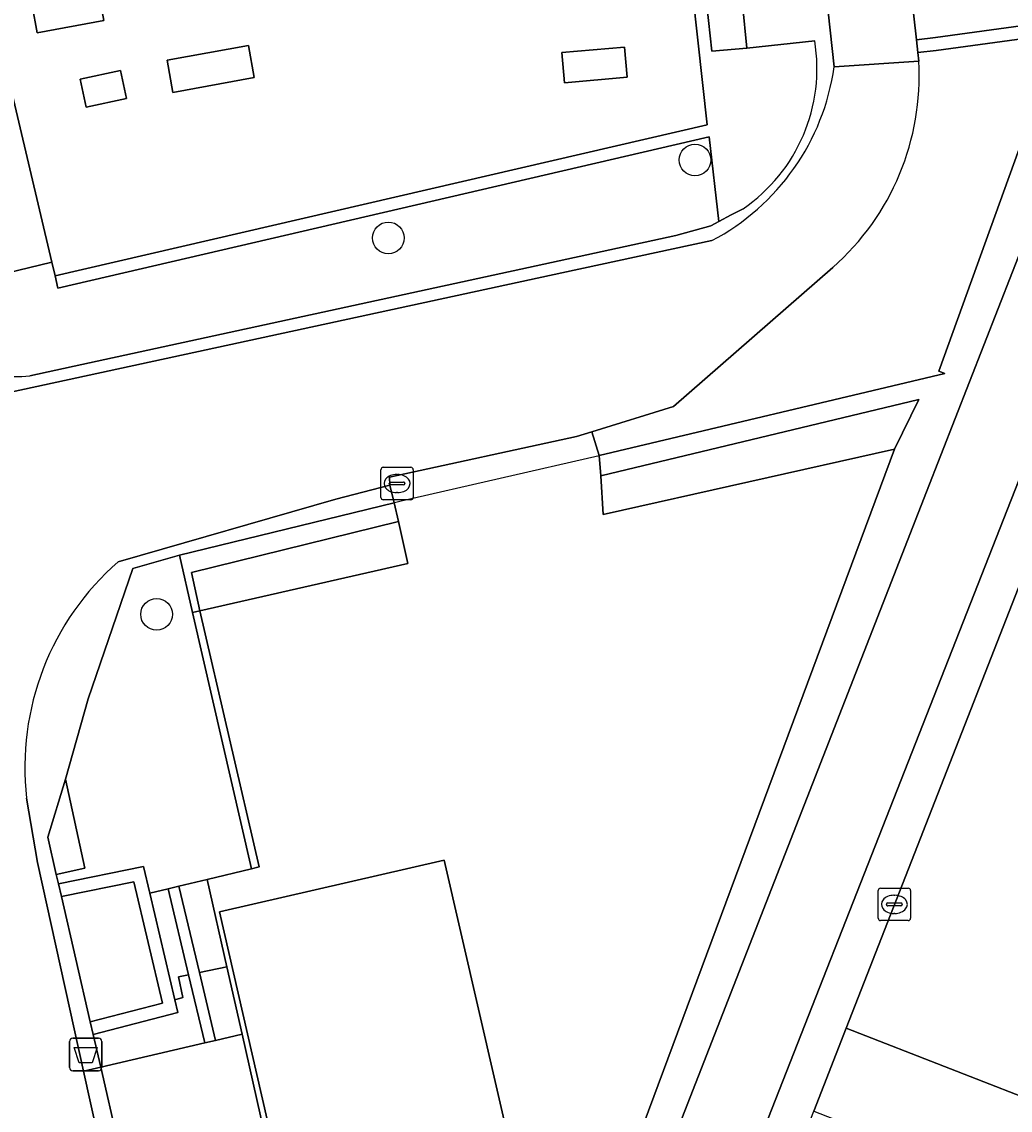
# Model space of a CAD drawing. Extents: x 161248 to 161848, y 384871 to 385383.
# Drawn here: x 161609.57 to 161640.06, y 385187.96 to 385221.52 of the extents above; entities that cross this region are included whole.
import ezdxf

# ---------------------------------------------------------------- set-up
doc = ezdxf.new("R2010")
doc.units = 0
for name, color, linetype in [('IMGEO_Afvalbak', 7, 'Continuous'), ('IMGEO_Boom', 7, 'Continuous'), ('IMGEO_Erf', 7, 'Continuous'), ('IMGEO_Groenvoorziening', 7, 'Continuous'), ('IMGEO_Haag', 7, 'Continuous'), ('IMGEO_Hek', 7, 'Continuous'), ('IMGEO_Kolk', 7, 'Continuous'), ('IMGEO_Pand', 7, 'Continuous'), ('IMGEO_Rijbaan_lokaal_open', 7, 'Continuous'), ('IMGEO_Terreindeel_open', 7, 'Continuous'), ('IMGEO_Voetpad_gesloten', 7, 'Continuous'), ('IMGEO_Voetpad_halfverhard', 7, 'Continuous'), ('IMGEO_Voetpad_open', 7, 'Continuous')]:
    doc.layers.add(name, color=color, linetype=linetype)

msp = doc.modelspace()

# ---------------------------------------------------------------- linework, layer by layer
at = {"layer": 'IMGEO_Afvalbak'}
for p, q in [((161611.049, 385189.273), (161611.049, 385190.073)), ((161611.049, 385190.073), (161611.049, 385189.273)), ((161611.149, 385190.173), (161611.939, 385190.173)), ((161611.939, 385190.173), (161611.149, 385190.173)), ((161612.039, 385190.073), (161612.039, 385189.273)), ((161612.039, 385189.273), (161612.039, 385190.073)), ((161611.939, 385189.173), (161611.149, 385189.173)), ((161611.149, 385189.173), (161611.939, 385189.173))]:
    msp.add_line(p, q, dxfattribs=at)
msp.add_lwpolyline([(161611.192, 385189.887), (161611.896, 385189.887), (161611.747, 385189.417), (161611.341, 385189.417), (161611.192, 385189.887)], dxfattribs=at)
for centre, start, end in [((161611.149, 385190.073), 90, 180), ((161611.149, 385190.073), 90, 180), ((161611.939, 385190.073), 0, 90), ((161611.939, 385190.073), 360, 90), ((161611.149, 385189.273), 180, 270), ((161611.149, 385189.273), 180, 270), ((161611.939, 385189.273), 270, 0), ((161611.939, 385189.273), 270, 0)]:
    msp.add_arc(centre, 0.1, start, end, dxfattribs=at)
at = {"layer": 'IMGEO_Boom'}
for centre in [(161630.337, 385217.256), (161620.879, 385214.852), (161613.73, 385203.247)]:
    msp.add_circle(centre, 0.489, dxfattribs=at)
at = {"layer": 'IMGEO_Erf'}
for points in [[(161627.509, 385206.323), (161636.496, 385208.343), (161637.241, 385209.868), (161627.429, 385207.514)], [(161621.484, 385204.811), (161621.19, 385206.104), (161614.804, 385204.54), (161615.067, 385203.349)], [(161615.067, 385203.349), (161614.839, 385203.305), (161616.655, 385195.401), (161616.896, 385195.456)]]:
    msp.add_lwpolyline(points, close=True, dxfattribs=at)
at = {"layer": 'IMGEO_Groenvoorziening'}
for points in [[(161630.687, 385297.176), (161629.306, 385297.021), (161628.672, 385296.956), (161632.736, 385260.257), (161637.166, 385220.965), (161637.756, 385221.037), (161641.893, 385221.599), (161640.502, 385232.113), (161638.601, 385232.02), (161638.529, 385232.454), (161638.087, 385232.413), (161636.398, 385247.57), (161635.466, 385254.251)], [(161629.55, 385228.841), (161629.313, 385230.515), (161623.609, 385229.219), (161623.393, 385230.221), (161629.252, 385231.531), (161627.592, 385246.509), (161626.136, 385246.179), (161626.378, 385244.52), (161604.477, 385239.628), (161610.497, 385214.106), (161610.605, 385213.684), (161630.714, 385218.34), (161629.68, 385227.668), (161627.914, 385227.442), (161627.698, 385228.614)], [(161619.974, 385162.211), (161628.431, 385183.861), (161637.478, 385207.021), (161643.668, 385222.865), (161641.893, 385221.599), (161637.756, 385221.037), (161637.166, 385220.965), (161637.21, 385220.572), (161637.774, 385220.635), (161641.62, 385221.158), (161637.86, 385210.743), (161638.048, 385210.676), (161627.386, 385208.143), (161627.429, 385207.514), (161637.241, 385209.868), (161636.496, 385208.343), (161627.284, 385183.564), (161619.042, 385162.548), (161616.31, 385155.581), (161617.282, 385155.322)], [(161612.102, 385221.554), (161611.946, 385222.401), (161609.896, 385222.023), (161610.052, 385221.176)], [(161612.102, 385221.554), (161610.052, 385221.176), (161609.896, 385222.023), (161611.946, 385222.401)], [(161630.861, 385220.607), (161631.941, 385220.707), (161631.805, 385222.062), (161630.704, 385222.027)], [(161616.742, 385219.8), (161616.562, 385220.788), (161614.053, 385220.329), (161614.233, 385219.341)], [(161616.562, 385220.788), (161616.742, 385219.8), (161614.233, 385219.341), (161614.053, 385220.329)], [(161628.243, 385219.804), (161628.16, 385220.739), (161626.232, 385220.57), (161626.314, 385219.634)], [(161628.16, 385220.739), (161628.243, 385219.804), (161626.314, 385219.634), (161626.232, 385220.57)], [(161612.803, 385219.152), (161612.616, 385220.015), (161611.375, 385219.745), (161611.562, 385218.882)], [(161612.803, 385219.152), (161611.562, 385218.882), (161611.375, 385219.745), (161612.616, 385220.015)], [(161621.19, 385206.104), (161621.056, 385206.687), (161614.434, 385205.067), (161614.839, 385203.305), (161615.067, 385203.349), (161614.804, 385204.54)], [(161614.839, 385203.305), (161614.434, 385205.067), (161612.997, 385204.664), (161611.62, 385200.641), (161610.923, 385198.161), (161611.515, 385195.424), (161610.638, 385195.225), (161610.705, 385194.933), (161613.332, 385195.471), (161613.523, 385194.653), (161614.087, 385194.784), (161614.415, 385194.861), (161615.294, 385195.065), (161616.655, 385195.401)], [(161613.523, 385194.653), (161613.332, 385195.471), (161610.705, 385194.933), (161610.795, 385194.543), (161613.031, 385195.001), (161613.909, 385191.255), (161611.685, 385190.68), (161611.775, 385190.29), (161614.388, 385190.966), (161614.295, 385191.36)], [(161610.795, 385194.543), (161611.685, 385190.68), (161613.909, 385191.255), (161613.031, 385195.001)], [(161614.087, 385194.784), (161613.523, 385194.653), (161614.295, 385191.36), (161614.543, 385191.427), (161614.402, 385192.069), (161614.716, 385192.133)], [(161615.215, 385190.03), (161615.55, 385190.108), (161615.05, 385192.201), (161614.415, 385194.861), (161614.087, 385194.784), (161614.716, 385192.133)], [(161615.9, 385192.374), (161615.294, 385195.065), (161614.415, 385194.861), (161615.05, 385192.201)], [(161614.716, 385192.133), (161614.402, 385192.069), (161614.543, 385191.427), (161614.295, 385191.36), (161614.388, 385190.966), (161611.775, 385190.29), (161612.008, 385189.279), (161615.215, 385190.03)], [(161615.05, 385192.201), (161615.55, 385190.108), (161616.367, 385190.299), (161615.9, 385192.374)], [(161616.367, 385190.299), (161615.55, 385190.108), (161615.215, 385190.03), (161612.008, 385189.279), (161612.537, 385186.981), (161615.497, 385187.685), (161616.231, 385184.47), (161613.255, 385183.866), (161613.774, 385181.612), (161613.964, 385180.783), (161618.271, 385181.836)]]:
    msp.add_lwpolyline(points, close=True, dxfattribs=at)
for points in [[(161634.631, 385220.13), (161634.133, 385224.662), (161631.632, 385247.425)], [(161629.68, 385227.668), (161630.714, 385218.34), (161610.605, 385213.684), (161610.687, 385213.308), (161630.77, 385217.965), (161631.078, 385215.359)], [(161646.836, 385225.698), (161643.668, 385222.865), (161637.478, 385207.021), (161628.431, 385183.861), (161619.974, 385162.211), (161617.282, 385155.322), (161615.729, 385151.345), (161617.957, 385150.456), (161645.653, 385220.933)], [(161634.03, 385220.929), (161631.941, 385220.707), (161630.861, 385220.607), (161630.704, 385222.027)], [(161631.805, 385222.062), (161631.941, 385220.707), (161634.03, 385220.929)], [(161634.59, 385213.94), (161629.671, 385209.65), (161627.16, 385208.874), (161627.386, 385208.143), (161638.048, 385210.676), (161637.86, 385210.743), (161641.62, 385221.158)], [(161641.62, 385221.158), (161637.774, 385220.635), (161637.21, 385220.572), (161637.241, 385220.3)], [(161629.747, 385214.925), (161630.829, 385215.227), (161631.078, 385215.359), (161630.77, 385217.965), (161610.687, 385213.308), (161610.605, 385213.684), (161610.497, 385214.106), (161606.634, 385213.17), (161606.774, 385212.559)], [(161631.821, 385215.754), (161631.454, 385215.559), (161631.078, 385215.359), (161630.829, 385215.227), (161629.747, 385214.925), (161611.429, 385210.947), (161609.823, 385210.598)], [(161631.078, 385215.359), (161631.454, 385215.559), (161631.821, 385215.754)], [(161609.823, 385210.598), (161611.429, 385210.947), (161629.747, 385214.925)], [(161609.271, 385210.11), (161626.235, 385213.779), (161630.858, 385214.769)], [(161612.997, 385204.664), (161614.434, 385205.067), (161621.056, 385206.687), (161620.925, 385207.225), (161619.256, 385206.8), (161612.544, 385204.866)], [(161609.723, 385197.578), (161610.056, 385195.598), (161611.48, 385189.162), (161612.008, 385189.279), (161611.775, 385190.29), (161611.685, 385190.68), (161610.795, 385194.543), (161610.705, 385194.933), (161610.638, 385195.225), (161610.374, 385196.371), (161610.923, 385198.161), (161611.62, 385200.641), (161612.997, 385204.664)]]:
    msp.add_lwpolyline(points, dxfattribs=at)
for centre, radius, start, end in [((161628.865, 385220.075), 5.236, 304.3799, 9.3887), ((161628.865, 385220.075), 5.236, 304.3799, 9.3887), ((161629.372, 385219.847), 7.882, 311.4523, 3.2926), ((161627.507, 385221.136), 7.195, 297.7619, 351.9634), ((161609.473, 385213.405), 2.829, 197.4054, 277.0995), ((161609.473, 385213.405), 2.829, 197.4054, 277.0995), ((161618.069, 385198.537), 8.401, 131.1221, 186.5576)]:
    msp.add_arc(centre, radius, start, end, dxfattribs=at)
at = {"layer": 'IMGEO_Haag'}
for points in [[(161629.68, 385227.668), (161630.714, 385218.34), (161610.605, 385213.684), (161610.497, 385214.106), (161606.634, 385213.17), (161606.774, 385212.559)], [(161634.03, 385220.929), (161631.941, 385220.707), (161630.861, 385220.607), (161630.704, 385222.027)], [(161629.747, 385214.925), (161630.829, 385215.227), (161631.078, 385215.359), (161631.454, 385215.559), (161631.821, 385215.754)], [(161609.823, 385210.598), (161611.429, 385210.947), (161629.747, 385214.925)]]:
    msp.add_lwpolyline(points, dxfattribs=at)
for points in [[(161619.974, 385162.211), (161628.431, 385183.861), (161637.478, 385207.021), (161643.668, 385222.865), (161641.893, 385221.599), (161637.756, 385221.037), (161637.166, 385220.965), (161637.21, 385220.572), (161637.774, 385220.635), (161641.62, 385221.158), (161637.86, 385210.743), (161638.048, 385210.676), (161627.386, 385208.143), (161627.429, 385207.514), (161637.241, 385209.868), (161636.496, 385208.343), (161627.284, 385183.564), (161619.042, 385162.548), (161616.31, 385155.581), (161617.282, 385155.322)], [(161621.056, 385206.687), (161614.434, 385205.067), (161614.839, 385203.305), (161615.067, 385203.349), (161614.804, 385204.54), (161621.19, 385206.104)], [(161613.523, 385194.653), (161613.332, 385195.471), (161610.705, 385194.933), (161610.795, 385194.543), (161613.031, 385195.001), (161613.909, 385191.255), (161611.685, 385190.68), (161611.775, 385190.29), (161614.388, 385190.966), (161614.295, 385191.36)], [(161615.215, 385190.03), (161615.55, 385190.108), (161615.05, 385192.201), (161614.415, 385194.861), (161614.087, 385194.784), (161614.716, 385192.133)]]:
    msp.add_lwpolyline(points, close=True, dxfattribs=at)
for centre, radius, start, end in [((161628.865, 385220.075), 5.236, 304.3799, 9.3887), ((161609.473, 385213.405), 2.829, 197.4054, 277.0995)]:
    msp.add_arc(centre, radius, start, end, dxfattribs=at)
at = {"layer": 'IMGEO_Hek'}
for points in [[(161643.668, 385222.865), (161637.478, 385207.021)], [(161627.386, 385208.143), (161638.048, 385210.676)], [(161621.273, 385206.742), (161627.386, 385208.143)], [(161637.478, 385207.021), (161628.431, 385183.861)], [(161614.434, 385205.067), (161621.273, 385206.742)], [(161616.655, 385195.401), (161614.434, 385205.067)]]:
    msp.add_lwpolyline(points, dxfattribs=at)
at = {"layer": 'IMGEO_Kolk'}
for p, q in [((161620.648, 385206.853), (161620.648, 385207.705)), ((161620.723, 385207.779), (161621.575, 385207.779)), ((161621.136, 385207.559), (161621.161, 385207.559)), ((161621.649, 385207.705), (161621.649, 385206.853)), ((161620.907, 385207.273), (161620.907, 385207.285)), ((161621.345, 385207.236), (161620.947, 385207.236)), ((161620.95, 385207.322), (161621.348, 385207.322)), ((161621.391, 385207.285), (161621.391, 385207.273)), ((161621.159, 385206.999), (161621.134, 385206.999)), ((161621.575, 385206.779), (161620.723, 385206.779)), ((161636.061, 385194.803), (161636.913, 385194.803)), ((161635.986, 385193.877), (161635.986, 385194.729)), ((161636.474, 385194.583), (161636.499, 385194.583)), ((161636.987, 385194.729), (161636.987, 385193.877)), ((161636.245, 385194.297), (161636.245, 385194.309)), ((161636.683, 385194.26), (161636.285, 385194.26)), ((161636.288, 385194.346), (161636.686, 385194.346)), ((161636.729, 385194.309), (161636.729, 385194.297)), ((161636.913, 385193.803), (161636.061, 385193.803)), ((161636.497, 385194.023), (161636.472, 385194.023))]:
    msp.add_line(p, q, dxfattribs=at)
for points in [[(161620.648, 385206.853), (161620.648, 385207.705)], [(161620.723, 385207.779), (161621.575, 385207.779)], [(161621.649, 385207.705), (161621.649, 385206.853)], [(161621.575, 385206.779), (161620.723, 385206.779)], [(161636.061, 385194.803), (161636.913, 385194.803)], [(161635.986, 385193.877), (161635.986, 385194.729)], [(161636.987, 385194.729), (161636.987, 385193.877)], [(161636.913, 385193.803), (161636.061, 385193.803)]]:
    msp.add_lwpolyline(points, dxfattribs=at)
for centre, radius, start, end in [((161620.725, 385207.703), 0.0765, 91.552, 178.448), ((161620.725, 385207.703), 0.0765, 91.552, 178.448), ((161621.573, 385207.703), 0.0765, 1.552, 88.448), ((161621.573, 385207.703), 0.0765, 1.552, 88.448), ((161620.947, 385207.282), 0.0403, 85.8775, 175.7526), ((161620.944, 385207.272), 0.0366, 178.938, 274.7102), ((161621.348, 385207.279), 0.043, 264.8664, 352.4533), ((161621.352, 385207.284), 0.0386, 1.7309, 96.639), ((161620.725, 385206.855), 0.0765, 181.552, 268.448), ((161620.725, 385206.855), 0.0765, 181.552, 268.448), ((161621.573, 385206.855), 0.0765, 271.552, 358.448), ((161621.573, 385206.855), 0.0765, 271.552, 358.448), ((161636.063, 385194.727), 0.0765, 91.552, 178.448), ((161636.063, 385194.727), 0.0765, 91.552, 178.448), ((161636.911, 385194.727), 0.0765, 1.552, 88.448), ((161636.911, 385194.727), 0.0765, 1.552, 88.448), ((161636.285, 385194.306), 0.0403, 85.8775, 175.7526), ((161636.282, 385194.296), 0.0366, 178.938, 274.7102), ((161636.686, 385194.303), 0.043, 264.8664, 352.4533), ((161636.69, 385194.308), 0.0386, 1.7309, 96.639), ((161636.063, 385193.879), 0.0765, 181.552, 268.448), ((161636.063, 385193.879), 0.0765, 181.552, 268.448), ((161636.911, 385193.879), 0.0765, 271.552, 358.448), ((161636.911, 385193.879), 0.0765, 271.552, 358.448)]:
    msp.add_arc(centre, radius, start, end, dxfattribs=at)
for centre, major_axis, ratio, start_param, end_param in [((161621.135, 385207.279), (-0.387, 0.002), 0.722429, 4.712389, 7.853982), ((161621.16, 385207.279), (-0.39, 0.002), 0.717154, 1.570796, 4.712389), ((161636.473, 385194.303), (-0.387, 0.002), 0.722429, 4.712389, 7.853982), ((161636.498, 385194.303), (-0.39, 0.002), 0.717154, 1.570796, 4.712389)]:
    msp.add_ellipse(centre, major_axis=major_axis, ratio=ratio, start_param=start_param, end_param=end_param, dxfattribs=at)
at = {"layer": 'IMGEO_Pand'}
msp.add_lwpolyline([(161618.29, 385182.65), (161625.229, 385184.243), (161622.605, 385195.663), (161615.667, 385194.069)], close=True, dxfattribs=at)
at = {"layer": 'IMGEO_Rijbaan_lokaal_open'}
msp.add_lwpolyline([(161646.477, 385219.731), (161642.948, 385210.8), (161635.004, 385190.489), (161641.438, 385187.982), (161648.956, 385207.28), (161652.424, 385216.415), (161653.708, 385220.298), (161654.641, 385224.281), (161655.214, 385228.331), (161655.423, 385232.416), (161655.402, 385234.118), (161654.91, 385250), (161654.892, 385250.594), (161647.135, 385250.394), (161647.167, 385250), (161648.501, 385233.307)], dxfattribs=at)
msp.add_lwpolyline([(161640.44, 385185.42), (161641.438, 385187.982), (161635.004, 385190.489), (161634.002, 385187.929)], close=True, dxfattribs=at)
at = {"layer": 'IMGEO_Terreindeel_open'}
for points in [[(161627.284, 385183.564), (161636.496, 385208.343), (161627.509, 385206.323), (161627.429, 385207.514), (161627.386, 385208.143), (161627.16, 385208.874), (161626.683, 385208.727), (161620.917, 385207.475), (161620.925, 385207.225), (161621.056, 385206.687), (161621.19, 385206.104), (161621.484, 385204.811), (161615.067, 385203.349), (161616.896, 385195.456), (161616.655, 385195.401), (161615.294, 385195.065), (161615.9, 385192.374), (161616.367, 385190.299), (161618.271, 385181.836)], [(161612.537, 385186.981), (161612.008, 385189.279), (161611.48, 385189.162), (161612.972, 385182.42)]]:
    msp.add_lwpolyline(points, dxfattribs=at)
msp.add_lwpolyline([(161618.29, 385182.65), (161615.667, 385194.069), (161622.605, 385195.663), (161625.229, 385184.243)], close=True, dxfattribs=at)
at = {"layer": 'IMGEO_Voetpad_gesloten'}
for points in [[(161637.241, 385220.3), (161634.631, 385220.13)], [(161630.858, 385214.769), (161626.235, 385213.779), (161609.271, 385210.11)], [(161612.544, 385204.866), (161619.256, 385206.8), (161620.925, 385207.225), (161620.917, 385207.475), (161626.683, 385208.727), (161627.16, 385208.874), (161629.671, 385209.65), (161634.59, 385213.94)], [(161614.465, 385175.99), (161613.615, 385179.618), (161613.6, 385179.683), (161613.378, 385180.649), (161612.972, 385182.42), (161611.48, 385189.162), (161610.056, 385195.598), (161609.723, 385197.578)]]:
    msp.add_lwpolyline(points, dxfattribs=at)
for centre, radius, start, end in [((161629.372, 385219.847), 7.882, 311.4523, 3.2926), ((161627.507, 385221.136), 7.195, 297.7619, 351.9634), ((161618.069, 385198.537), 8.401, 131.1221, 186.5576)]:
    msp.add_arc(centre, radius, start, end, dxfattribs=at)
at = {"layer": 'IMGEO_Voetpad_halfverhard'}
msp.add_lwpolyline([(161626.253, 385295.909), (161630.262, 385259.889), (161631.46, 385248.983), (161631.632, 385247.425), (161634.133, 385224.662), (161634.631, 385220.13), (161637.241, 385220.3), (161637.21, 385220.572), (161637.166, 385220.965), (161632.736, 385260.257)], dxfattribs=at)
at = {"layer": 'IMGEO_Voetpad_open'}
for points in [[(161606.913, 385222.601), (161607.65, 385219.48), (161608.34, 385216.561), (161608.577, 385215.556), (161608.654, 385215.23), (161606.284, 385214.69), (161605.621, 385214.543), (161605.978, 385213.033), (161606.634, 385213.17), (161610.497, 385214.106), (161604.477, 385239.628)], [(161645.653, 385220.933), (161617.957, 385150.456), (161614.501, 385141.406), (161614.443, 385141.247), (161612.34, 385142.048), (161608.955, 385133.457), (161608.553, 385133.655), (161606.589, 385128.816), (161607.137, 385128.587), (161603.426, 385119.304), (161605.683, 385118.425), (161593.334, 385086.858)], [(161594.264, 385086.477), (161601.214, 385104.169), (161608.098, 385122.102), (161609.658, 385126.137), (161608.644, 385126.544), (161611.408, 385133.708), (161612.455, 385133.276), (161614.55, 385138.633), (161614.984, 385139.765), (161615.062, 385139.969), (161616.012, 385142.32), (161620.865, 385154.341), (161634.002, 385187.929), (161635.004, 385190.489), (161642.948, 385210.8), (161646.477, 385219.731)]]:
    msp.add_lwpolyline(points, dxfattribs=at)
msp.add_lwpolyline([(161610.923, 385198.161), (161610.374, 385196.371), (161610.638, 385195.225), (161611.515, 385195.424)], close=True, dxfattribs=at)

doc.saveas('drawing.dxf')
